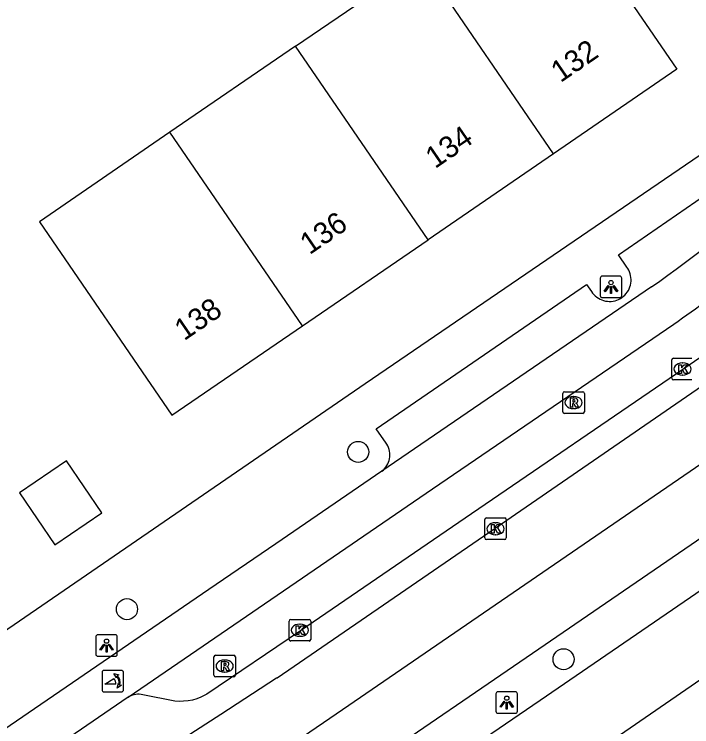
# Model space of a CAD drawing. Extents: x 157466 to 158888, y 383063 to 384677.
# Drawn here: x 158123.25 to 158154.68, y 383336.77 to 383369.81 of the extents above; entities that cross this region are included whole.
import ezdxf

# ---------------------------------------------------------------- set-up
doc = ezdxf.new("R2010")
doc.units = 0
for name, color, linetype in [('IMGEO_Boom', 7, 'Continuous'), ('IMGEO_Fietspad_gesloten', 7, 'Continuous'), ('IMGEO_Kolk', 7, 'Continuous'), ('IMGEO_Lichtpunt', 7, 'Continuous'), ('IMGEO_OVBaan_gesloten', 7, 'Continuous'), ('IMGEO_Pand', 7, 'Continuous'), ('IMGEO_Pand_nummerreeks', 7, 'Continuous'), ('IMGEO_Poller', 7, 'Continuous'), ('IMGEO_Rijbaan_lokaal_open', 7, 'Continuous'), ('IMGEO_Rijbaan_regionaal_gesloten', 7, 'Continuous'), ('IMGEO_Rioolput', 7, 'Continuous'), ('IMGEO_Voetpad_open', 7, 'Continuous')]:
    doc.layers.add(name, color=color, linetype=linetype)

msp = doc.modelspace()

# ---------------------------------------------------------------- linework, layer by layer
at = {"layer": 'IMGEO_Boom'}
for centre in [(158139.208, 383349.512), (158128.482, 383342.221), (158148.736, 383339.898)]:
    msp.add_circle(centre, 0.489, dxfattribs=at)
at = {"layer": 'IMGEO_Fietspad_gesloten'}
for points in [[(158152.816, 383357.16), (158140.312, 383348.615)], [(158140.312, 383348.615), (158135.385, 383345.248), (158132.283, 383343.128), (158108.338, 383326.764), (158105.822, 383325.112), (158103.248, 383323.538), (158103.132, 383323.471), (158096.141, 383319.86), (158094.176, 383318.949), (158091.832, 383317.862), (158091.819, 383317.856), (158091.658, 383317.784), (158091.49, 383317.728)], [(158128.531, 383338.139), (158111.902, 383326.752), (158110.127, 383325.493), (158103.584, 383321.392), (158096.701, 383317.892), (158095.765, 383317.495)]]:
    msp.add_lwpolyline(points, dxfattribs=at)
msp.add_arc((158118.275, 383406.424), 60.167, 305.0363, 312.17583, dxfattribs=at)
at = {"layer": 'IMGEO_Kolk'}
for p, q in [((158153.757, 383352.93), (158153.757, 383353.782)), ((158153.832, 383353.856), (158154.684, 383353.856)), ((158154.245, 383353.636), (158154.27, 383353.636)), ((158154.684, 383352.856), (158153.832, 383352.856)), ((158154.268, 383353.076), (158154.243, 383353.076)), ((158145.079, 383345.524), (158145.079, 383346.376)), ((158145.154, 383346.45), (158146.006, 383346.45)), ((158145.567, 383346.23), (158145.592, 383346.23)), ((158146.08, 383346.376), (158146.08, 383345.524)), ((158145.59, 383345.67), (158145.565, 383345.67)), ((158146.006, 383345.45), (158145.154, 383345.45)), ((158136.006, 383340.818), (158136.006, 383341.67)), ((158136.081, 383341.744), (158136.933, 383341.744)), ((158137.007, 383341.67), (158137.007, 383340.818)), ((158136.494, 383341.524), (158136.519, 383341.524)), ((158136.517, 383340.964), (158136.492, 383340.964)), ((158136.933, 383340.744), (158136.081, 383340.744))]:
    msp.add_line(p, q, dxfattribs=at)
for points in [[(158153.757, 383352.93), (158153.757, 383353.782)], [(158153.832, 383353.856), (158154.684, 383353.856)], [(158154.078, 383353.556), (158154.201, 383353.556), (158154.201, 383353.405), (158154.331, 383353.556), (158154.495, 383353.556), (158154.349, 383353.405), (158154.502, 383353.156), (158154.35, 383353.156), (158154.265, 383353.32), (158154.201, 383353.253), (158154.201, 383353.156), (158154.078, 383353.156), (158154.078, 383353.556)], [(158154.684, 383352.856), (158153.832, 383352.856)], [(158145.079, 383345.524), (158145.079, 383346.376)], [(158145.154, 383346.45), (158146.006, 383346.45)], [(158146.08, 383346.376), (158146.08, 383345.524)], [(158145.4, 383346.15), (158145.523, 383346.15), (158145.523, 383345.999), (158145.653, 383346.15), (158145.817, 383346.15), (158145.671, 383345.999), (158145.824, 383345.75), (158145.672, 383345.75), (158145.587, 383345.914), (158145.523, 383345.847), (158145.523, 383345.75), (158145.4, 383345.75), (158145.4, 383346.15)], [(158146.006, 383345.45), (158145.154, 383345.45)], [(158136.006, 383340.818), (158136.006, 383341.67)], [(158136.081, 383341.744), (158136.933, 383341.744)], [(158137.007, 383341.67), (158137.007, 383340.818)], [(158136.327, 383341.444), (158136.45, 383341.444), (158136.45, 383341.293), (158136.58, 383341.444), (158136.744, 383341.444), (158136.598, 383341.293), (158136.751, 383341.044), (158136.599, 383341.044), (158136.514, 383341.208), (158136.45, 383341.141), (158136.45, 383341.044), (158136.327, 383341.044), (158136.327, 383341.444)], [(158136.933, 383340.744), (158136.081, 383340.744)]]:
    msp.add_lwpolyline(points, dxfattribs=at)
for centre, start, end in [((158153.834, 383353.78), 91.552, 178.448), ((158153.834, 383353.78), 91.552, 178.448), ((158153.834, 383352.932), 181.552, 268.448), ((158153.834, 383352.932), 181.552, 268.448), ((158145.156, 383346.374), 91.552, 178.448), ((158145.156, 383346.374), 91.552, 178.448), ((158146.004, 383346.374), 1.552, 88.448), ((158146.004, 383346.374), 1.552, 88.448), ((158145.156, 383345.526), 181.552, 268.448), ((158145.156, 383345.526), 181.552, 268.448), ((158146.004, 383345.526), 271.552, 358.448), ((158146.004, 383345.526), 271.552, 358.448), ((158136.083, 383341.668), 91.552, 178.448), ((158136.083, 383341.668), 91.552, 178.448), ((158136.931, 383341.668), 1.552, 88.448), ((158136.931, 383341.668), 1.552, 88.448), ((158136.083, 383340.82), 181.552, 268.448), ((158136.083, 383340.82), 181.552, 268.448), ((158136.931, 383340.82), 271.552, 358.448), ((158136.931, 383340.82), 271.552, 358.448)]:
    msp.add_arc(centre, 0.0765, start, end, dxfattribs=at)
for centre, major_axis, ratio, start_param, end_param in [((158154.244, 383353.356), (-0.387, 0.002), 0.722429, 4.712389, 7.853982), ((158154.269, 383353.356), (-0.39, 0.002), 0.717154, 1.570796, 4.712389), ((158145.566, 383345.95), (-0.387, 0.002), 0.722429, 4.712389, 7.853982), ((158145.591, 383345.95), (-0.39, 0.002), 0.717154, 1.570796, 4.712389), ((158136.493, 383341.244), (-0.387, 0.002), 0.722429, 4.712389, 7.853982), ((158136.518, 383341.244), (-0.39, 0.002), 0.717154, 1.570796, 4.712389)]:
    msp.add_ellipse(centre, major_axis=major_axis, ratio=ratio, start_param=start_param, end_param=end_param, dxfattribs=at)
at = {"layer": 'IMGEO_Lichtpunt'}
for p, q in [((158150.439, 383357.569), (158150.439, 383356.762)), ((158150.439, 383357.569), (158150.439, 383356.762)), ((158151.341, 383357.664), (158150.533, 383357.664)), ((158151.341, 383357.664), (158150.533, 383357.664)), ((158151.435, 383356.762), (158151.435, 383357.569)), ((158151.435, 383356.762), (158151.435, 383357.569)), ((158150.533, 383356.668), (158151.341, 383356.668)), ((158150.533, 383356.668), (158151.341, 383356.668)), ((158127.038, 383340.938), (158127.038, 383340.131)), ((158127.038, 383340.938), (158127.038, 383340.131)), ((158127.94, 383341.033), (158127.132, 383341.033)), ((158127.94, 383341.033), (158127.132, 383341.033)), ((158128.034, 383340.131), (158128.034, 383340.938)), ((158128.034, 383340.131), (158128.034, 383340.938)), ((158127.132, 383340.037), (158127.94, 383340.037)), ((158127.132, 383340.037), (158127.94, 383340.037)), ((158145.602, 383338.294), (158145.602, 383337.487)), ((158145.602, 383338.294), (158145.602, 383337.487)), ((158146.504, 383338.389), (158145.696, 383338.389)), ((158146.504, 383338.389), (158145.696, 383338.389)), ((158146.598, 383337.487), (158146.598, 383338.294)), ((158146.598, 383337.487), (158146.598, 383338.294)), ((158145.696, 383337.393), (158146.504, 383337.393)), ((158145.696, 383337.393), (158146.504, 383337.393))]:
    msp.add_line(p, q, dxfattribs=at)
for points in [[(158150.813, 383357.233), (158150.852, 383357.205), (158150.664, 383356.943), (158150.626, 383356.97), (158150.813, 383357.233)], [(158150.915, 383357.185), (158150.962, 383357.185), (158150.962, 383356.863), (158150.915, 383356.863), (158150.915, 383357.185)], [(158151.025, 383357.205), (158151.063, 383357.232), (158151.25, 383356.97), (158151.211, 383356.942), (158151.025, 383357.205)], [(158127.412, 383340.602), (158127.451, 383340.574), (158127.263, 383340.312), (158127.225, 383340.339), (158127.412, 383340.602)], [(158127.624, 383340.574), (158127.662, 383340.601), (158127.849, 383340.339), (158127.81, 383340.311), (158127.624, 383340.574)], [(158127.514, 383340.554), (158127.561, 383340.554), (158127.561, 383340.232), (158127.514, 383340.232), (158127.514, 383340.554)], [(158145.976, 383337.958), (158146.015, 383337.93), (158145.827, 383337.668), (158145.789, 383337.695), (158145.976, 383337.958)], [(158146.188, 383337.93), (158146.226, 383337.957), (158146.413, 383337.695), (158146.374, 383337.667), (158146.188, 383337.93)], [(158146.078, 383337.91), (158146.125, 383337.91), (158146.125, 383337.588), (158146.078, 383337.588), (158146.078, 383337.91)]]:
    msp.add_lwpolyline(points, dxfattribs=at)
for centre in [(158150.938, 383357.367), (158127.537, 383340.736), (158146.101, 383338.092)]:
    msp.add_circle(centre, 0.0994, dxfattribs=at)
for centre, start, end in [((158150.533, 383357.569), 90, 180), ((158150.533, 383357.569), 90, 180), ((158151.341, 383357.569), 0, 90), ((158151.341, 383357.569), 0, 90), ((158150.533, 383356.762), 180, 270), ((158150.533, 383356.762), 180, 270), ((158151.341, 383356.762), 270, 0), ((158151.341, 383356.762), 270, 360), ((158127.132, 383340.938), 90, 180), ((158127.132, 383340.938), 90, 180), ((158127.94, 383340.938), 0, 90), ((158127.94, 383340.938), 0, 90), ((158127.132, 383340.131), 180, 270), ((158127.132, 383340.131), 180, 270), ((158127.94, 383340.131), 270, 0), ((158127.94, 383340.131), 270, 360), ((158145.696, 383338.294), 90, 180), ((158145.696, 383338.294), 90, 180), ((158146.504, 383338.294), 0, 90), ((158146.504, 383338.294), 0, 90), ((158145.696, 383337.487), 180, 270), ((158145.696, 383337.487), 180, 270), ((158146.504, 383337.487), 270, 0), ((158146.504, 383337.487), 270, 360)]:
    msp.add_arc(centre, 0.0946, start, end, dxfattribs=at)
at = {"layer": 'IMGEO_OVBaan_gesloten'}
for points in [[(158337.159, 383463.965), (158306.253, 383442.35), (158269.724, 383417.452), (158230.256, 383390.412), (158196.708, 383367.445), (158164.294, 383345.275), (158134.65, 383324.869), (158121.592, 383315.968), (158104.891, 383304.477)], [(158116.355, 383316.875), (158118.236, 383318.161), (158122.571, 383321.116), (158122.69, 383320.962), (158147.648, 383338.001), (158221.925, 383388.892), (158288.761, 383434.651), (158292.434, 383437.186), (158297.742, 383440.818), (158298.869, 383441.589)]]:
    msp.add_lwpolyline(points, dxfattribs=at)
at = {"layer": 'IMGEO_Pand'}
for points in [[(158136.301, 383368.322), (158139.833, 383370.74), (158138.637, 383372.484), (158140.931, 383374.057), (158142.128, 383372.31)], [(158153.38, 383373.018), (158153.193, 383372.89), (158152.867, 383372.667), (158151.113, 383371.466), (158153.994, 383367.258), (158148.276, 383363.342)], [(158148.276, 383363.342), (158142.128, 383372.31)], [(158136.301, 383368.322), (158130.473, 383364.334)], [(158142.45, 383359.352), (158136.301, 383368.322)], [(158130.473, 383364.334), (158124.417, 383360.189), (158130.564, 383351.212), (158136.623, 383355.362)], [(158136.623, 383355.362), (158130.473, 383364.334)], [(158148.276, 383363.342), (158142.45, 383359.352)], [(158136.623, 383355.362), (158142.45, 383359.352)], [(158127.313, 383346.682), (158125.669, 383349.099), (158123.489, 383347.616), (158125.133, 383345.199), (158127.313, 383346.682)]]:
    msp.add_lwpolyline(points, dxfattribs=at)
at = {"layer": 'IMGEO_Poller'}
for p, q in [((158127.327, 383339.285), (158127.327, 383338.478)), ((158127.327, 383339.285), (158127.327, 383338.478)), ((158128.229, 383339.38), (158127.421, 383339.38)), ((158128.229, 383339.38), (158127.421, 383339.38)), ((158128.323, 383338.478), (158128.323, 383339.285)), ((158128.323, 383338.478), (158128.323, 383339.285)), ((158127.421, 383338.383), (158128.229, 383338.383)), ((158127.421, 383338.383), (158128.229, 383338.383))]:
    msp.add_line(p, q, dxfattribs=at)
for points in [[(158127.962, 383338.736), (158127.449, 383338.736), (158127.879, 383339.011)], [(158128.006, 383339.109), (158127.994, 383339.036), (158127.869, 383339.241)], [(158127.869, 383339.241), (158128.1, 383339.175), (158128.029, 383339.143)], [(158128.022, 383338.564), (158128.088, 383338.795), (158128.118, 383338.727)], [(158128.154, 383338.7), (158128.226, 383338.689), (158128.022, 383338.564)]]:
    msp.add_lwpolyline(points, dxfattribs=at)
for centre, radius, start, end in [((158127.421, 383339.285), 0.0946, 90, 180), ((158127.421, 383339.285), 0.0946, 90, 180), ((158128.229, 383339.285), 0.0946, 0, 90), ((158128.229, 383339.285), 0.0946, 0, 90), ((158127.634, 383338.786), 0.332, 351.3247, 42.4854), ((158127.648, 383338.796), 0.476, 351.7527, 41.1691), ((158127.648, 383338.796), 0.516, 349.3569, 42.2912), ((158127.421, 383338.478), 0.0946, 180, 270), ((158127.421, 383338.478), 0.0946, 180, 270), ((158128.229, 383338.478), 0.0946, 270, 0), ((158128.229, 383338.478), 0.0946, 270, 0)]:
    msp.add_arc(centre, radius, start, end, dxfattribs=at)
at = {"layer": 'IMGEO_Rijbaan_lokaal_open'}
for points in [[(158170.828, 383364.667), (158169.555, 383363.8), (158154.269, 383353.34), (158144.169, 383346.438), (158136.533, 383341.212), (158132.189, 383338.278), (158132.096, 383338.224), (158131.91, 383338.134), (158131.718, 383338.06), (158131.519, 383338.004), (158131.316, 383337.966), (158131.111, 383337.946), (158130.905, 383337.944), (158130.699, 383337.961), (158129.216, 383338.254), (158129.135, 383338.269), (158129.054, 383338.276), (158128.972, 383338.276), (158128.891, 383338.268), (158128.81, 383338.254), (158128.731, 383338.232), (158128.655, 383338.203), (158128.581, 383338.168), (158128.531, 383338.139)], [(158128.531, 383338.139), (158142.649, 383347.807), (158153.847, 383355.441)]]:
    msp.add_lwpolyline(points, dxfattribs=at)
msp.add_arc((158120.823, 383403.158), 58.03, 304.68586, 312.46788, dxfattribs=at)
at = {"layer": 'IMGEO_Rijbaan_regionaal_gesloten'}
for points in [[(158097.631, 383314.81), (158104.807, 383319.769), (158115.926, 383327.372), (158122.206, 383331.037), (158124.828, 383332.496), (158130.229, 383335.664), (158132.829, 383337.348), (158135.426, 383339.03), (158135.445, 383339.043), (158145.556, 383345.975), (158161.638, 383357.025), (158178.512, 383368.554), (158196.488, 383380.88), (158218.524, 383395.939), (158231.113, 383404.563), (158248.84, 383416.701), (158278.53, 383437.014), (158282.685, 383439.867), (158290.446, 383445.197), (158291.741, 383446.132), (158293.116, 383447.183)], [(158114.538, 383319.21), (158121.696, 383323.264), (158130.63, 383328.78), (158131.044, 383329.063), (158147.587, 383340.38), (158220.288, 383390.177), (158253.351, 383412.794), (158292.199, 383439.39), (158297.72, 383443.271)], [(158240.844, 383407.647), (158217.716, 383391.811), (158211.135, 383387.305), (158187.898, 383371.394), (158174.157, 383361.985), (158168.626, 383358.198), (158164.879, 383355.633), (158158.157, 383351.03), (158138.48, 383337.556), (158132.472, 383333.443), (158128.325, 383330.885), (158121.919, 383327.055), (158118.161, 383324.932), (158115.201, 383323.062), (158099.294, 383312.392)]]:
    msp.add_lwpolyline(points, dxfattribs=at)
at = {"layer": 'IMGEO_Rioolput'}
for p, q in [((158148.701, 383351.375), (158148.701, 383352.227)), ((158148.776, 383352.301), (158149.628, 383352.301)), ((158149.702, 383352.227), (158149.702, 383351.375)), ((158149.189, 383352.081), (158149.214, 383352.081)), ((158149.212, 383351.521), (158149.187, 383351.521)), ((158149.628, 383351.301), (158148.776, 383351.301)), ((158132.514, 383339.155), (158132.514, 383340.007)), ((158132.589, 383340.081), (158133.441, 383340.081)), ((158133.515, 383340.007), (158133.515, 383339.155)), ((158133.002, 383339.861), (158133.027, 383339.861)), ((158133.025, 383339.301), (158133, 383339.301)), ((158133.441, 383339.081), (158132.589, 383339.081))]:
    msp.add_line(p, q, dxfattribs=at)
for points in [[(158148.701, 383351.375), (158148.701, 383352.227)], [(158148.776, 383352.301), (158149.628, 383352.301)], [(158149.702, 383352.227), (158149.702, 383351.375)], [(158149.29, 383351.999), (158149.038, 383352.001), (158149.038, 383351.601)], [(158149.216, 383351.92), (158149.162, 383351.92), (158149.162, 383351.839)], [(158149.162, 383351.839), (158149.214, 383351.839)], [(158149.038, 383351.601), (158149.162, 383351.601), (158149.162, 383351.763), (158149.173, 383351.763)], [(158149.22, 383351.734), (158149.291, 383351.601), (158149.431, 383351.601), (158149.366, 383351.727)], [(158149.628, 383351.301), (158148.776, 383351.301)], [(158132.514, 383339.155), (158132.514, 383340.007)], [(158132.589, 383340.081), (158133.441, 383340.081)], [(158133.515, 383340.007), (158133.515, 383339.155)], [(158133.103, 383339.779), (158132.851, 383339.781), (158132.851, 383339.381)], [(158133.029, 383339.7), (158132.975, 383339.7), (158132.975, 383339.619)], [(158132.975, 383339.619), (158133.027, 383339.619)], [(158132.851, 383339.381), (158132.975, 383339.381), (158132.975, 383339.543), (158132.986, 383339.543)], [(158133.033, 383339.514), (158133.104, 383339.381), (158133.244, 383339.381), (158133.179, 383339.507)], [(158133.441, 383339.081), (158132.589, 383339.081)]]:
    msp.add_lwpolyline(points, dxfattribs=at)
for centre, radius, start, end in [((158148.778, 383352.225), 0.0765, 91.552, 178.448), ((158148.778, 383352.225), 0.0765, 91.552, 178.448), ((158149.626, 383352.225), 0.0765, 1.552, 88.448), ((158149.626, 383352.225), 0.0765, 1.552, 88.448), ((158149.198, 383352.028), 0.19, 274.7715, 282.9687), ((158149.222, 383351.824), 0.0964, 77.0061, 93.1865), ((158149.236, 383351.881), 0.0378, 276.6634, 79.6772), ((158149.289, 383351.889), 0.109, 350.3612, 89.416), ((158149.287, 383351.889), 0.112, 277.5842, 350.9817), ((158149.172, 383351.71), 0.0533, 26.0293, 88.6989), ((158149.271, 383351.674), 0.108, 29.5134, 73.7905), ((158148.778, 383351.377), 0.0765, 181.552, 268.448), ((158148.778, 383351.377), 0.0765, 181.552, 268.448), ((158149.626, 383351.377), 0.0765, 271.552, 358.448), ((158149.626, 383351.377), 0.0765, 271.552, 358.448), ((158132.591, 383340.005), 0.0765, 91.552, 178.448), ((158132.591, 383340.005), 0.0765, 91.552, 178.448), ((158133.439, 383340.005), 0.0765, 1.552, 88.448), ((158133.439, 383340.005), 0.0765, 1.552, 88.448), ((158133.011, 383339.808), 0.19, 274.7715, 282.9687), ((158133.035, 383339.604), 0.0964, 77.0061, 93.1865), ((158133.049, 383339.661), 0.0378, 276.6634, 79.6772), ((158133.102, 383339.669), 0.109, 350.3612, 89.416), ((158133.1, 383339.669), 0.112, 277.5842, 350.9817), ((158132.985, 383339.49), 0.0533, 26.0293, 88.6989), ((158133.084, 383339.454), 0.108, 29.5134, 73.7905), ((158132.591, 383339.157), 0.0765, 181.552, 268.448), ((158132.591, 383339.157), 0.0765, 181.552, 268.448), ((158133.439, 383339.157), 0.0765, 271.552, 358.448), ((158133.439, 383339.157), 0.0765, 271.552, 358.448)]:
    msp.add_arc(centre, radius, start, end, dxfattribs=at)
for centre, major_axis, ratio, start_param, end_param in [((158149.188, 383351.801), (-0.387, 0.002), 0.722429, 4.712389, 7.853982), ((158149.213, 383351.801), (-0.39, 0.002), 0.717154, 1.570796, 4.712389), ((158133.001, 383339.581), (-0.387, 0.002), 0.722429, 4.712389, 7.853982), ((158133.026, 383339.581), (-0.39, 0.002), 0.717154, 1.570796, 4.712389)]:
    msp.add_ellipse(centre, major_axis=major_axis, ratio=ratio, start_param=start_param, end_param=end_param, dxfattribs=at)
at = {"layer": 'IMGEO_Voetpad_open'}
for points in [[(158164.625, 383369.809), (158164.424, 383369.653), (158139.528, 383352.671), (158091.649, 383319.824)], [(158140.312, 383348.615), (158140.377, 383348.672), (158140.437, 383348.735), (158140.491, 383348.803), (158140.539, 383348.875), (158140.58, 383348.952), (158140.614, 383349.031), (158140.641, 383349.114), (158140.66, 383349.199), (158140.671, 383349.284), (158140.675, 383349.371), (158140.672, 383349.458), (158140.66, 383349.544), (158140.641, 383349.628), (158140.614, 383349.711), (158140.58, 383349.791), (158140.539, 383349.867), (158140.505, 383349.921), (158140.045, 383350.59), (158149.803, 383357.277), (158150.035, 383356.946), (158150.087, 383356.873), (158150.145, 383356.806), (158150.209, 383356.744), (158150.278, 383356.687), (158150.352, 383356.637), (158150.43, 383356.594), (158150.511, 383356.558), (158150.596, 383356.53), (158150.683, 383356.509), (158150.771, 383356.496), (158150.86, 383356.491), (158150.949, 383356.494), (158151.037, 383356.505), (158151.124, 383356.523), (158151.21, 383356.55), (158151.292, 383356.584), (158151.371, 383356.625), (158151.446, 383356.673), (158151.517, 383356.728), (158151.582, 383356.788), (158151.642, 383356.855), (158151.695, 383356.926), (158151.742, 383357.002), (158151.782, 383357.081), (158151.815, 383357.164), (158151.84, 383357.25), (158151.857, 383357.337), (158151.867, 383357.426), (158151.868, 383357.515), (158151.862, 383357.604), (158151.848, 383357.692), (158151.826, 383357.778), (158151.796, 383357.862), (158151.759, 383357.943), (158151.714, 383358.021), (158151.674, 383358.08), (158151.285, 383358.653), (158155.765, 383361.736)]]:
    msp.add_lwpolyline(points, dxfattribs=at)

# ---------------------------------------------------------------- texts
at = {"layer": 'IMGEO_Pand_nummerreeks'}
for s, rotation, p in [('132', 34.4348, (158148.594, 383366.612)), ('134', 34.4348, (158142.774, 383362.622)), ('136', 34.4324, (158136.952, 383358.631)), ('138', 34.4324, (158131.133, 383354.642))]:
    msp.add_text(s, height=1, rotation=rotation, dxfattribs=at).set_placement(p)

doc.saveas('drawing.dxf')
